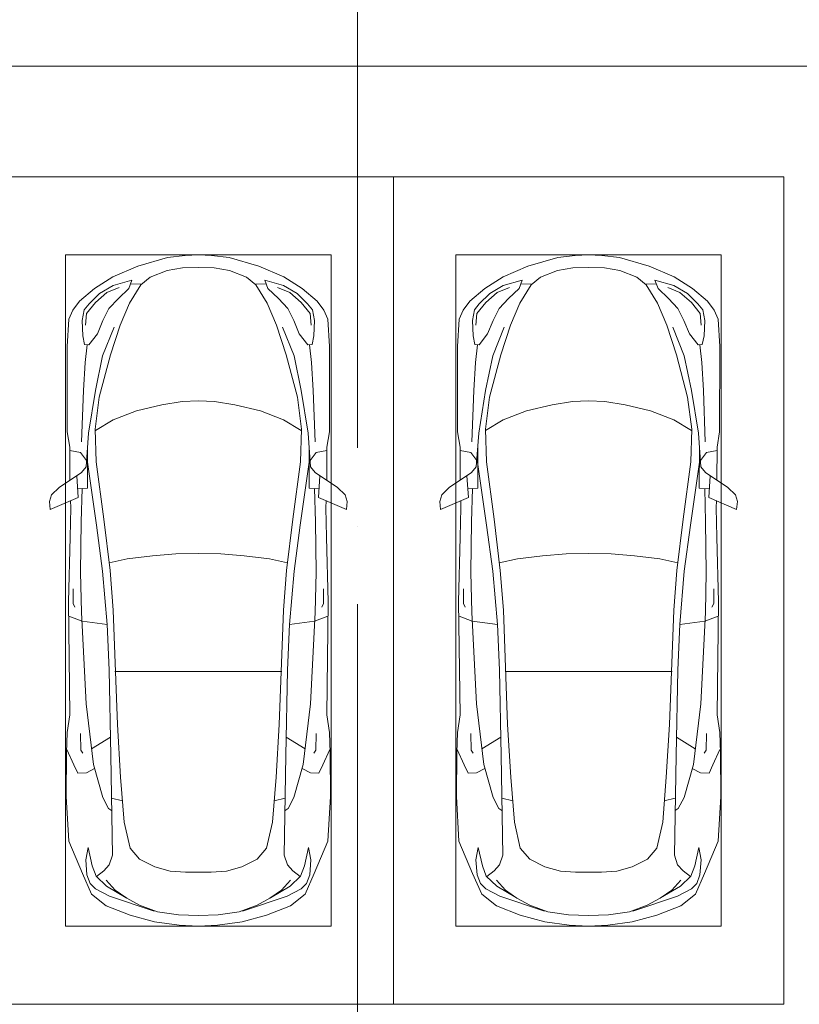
# Model space of a CAD drawing. Header units: millimetres. Extents: x -32229 to 291619, y -13689 to 125138.
# Tile 519 of 565: x 84441 to 89435, y 104350 to 110657. Entities that reach past the tile are written whole.
import ezdxf

# ---------------------------------------------------------------- set-up
doc = ezdxf.new("R2010")
doc.units = ezdxf.units.MM
doc.linetypes.add('ADSK_Линия сетки', pattern=[5000, 4000, -500, 0, -500])
for name, color, linetype, lineweight in [('A-DETL-GENF-OTLN', 7, 'Continuous', 18), ('A-FLOR-____-OTLN', 7, 'Continuous', 18), ('C-PRKG-____-OTLN', 7, 'Continuous', 18), ('S-GRID-____-OTLN', 7, 'Continuous', 9)]:
    doc.layers.add(name, color=color, linetype=linetype, lineweight=lineweight)

# ---------------------------------------------------------------- blocks, each defined once
blk = doc.blocks.new('АР_Машиноместо - 5300x2500_С-V37--02 ЭМ')
at = {"layer": 'A-DETL-GENF-OTLN', "color": 253, "lineweight": 13, "true_color": 0xaaaaaa}
for p, q in [((1165.1, -503.1), (1052.6, -517.5)), ((1250, -500), (1165.1, -503.1)), ((1250, -500), (1334.9, -503.1)), ((1334.9, -503.1), (1447.4, -517.5)), ((1052.6, -517.5), (861.8, -571.6)), ((1447.4, -517.5), (1638.2, -571.6)), ((861.8, -571.6), (701.8, -640.4)), ((1050.7, -599.4), (941.4, -642.2)), ((1148.8, -583), (1050.7, -599.4)), ((1250, -581.6), (1148.8, -583)), ((1250, -581.6), (1351.2, -583)), ((1351.2, -583), (1449.3, -599.4)), ((1449.3, -599.4), (1558.6, -642.2)), ((1638.2, -571.6), (1798.2, -640.4)), ((701.8, -640.4), (584.4, -714.6)), ((824.6, -660.9), (703.5, -696.4)), ((804.5, -715.7), (824.6, -660.9)), ((881.5, -691.6), (809.1, -809.4)), ((888.4, -685.9), (815.2, -686.6)), ((941.4, -642.2), (881.5, -691.6)), ((1558.6, -642.2), (1618.5, -691.6)), ((1611.6, -685.9), (1684.8, -686.6)), ((1618.5, -691.6), (1690.9, -809.4)), ((1695.5, -715.7), (1675.4, -660.9)), ((1675.4, -660.9), (1796.5, -696.4)), ((1798.2, -640.4), (1915.6, -714.6)), ((584.4, -714.6), (489, -795.6)), ((616.5, -746.4), (550, -812.3)), ((703.5, -696.4), (616.5, -746.4)), ((737.5, -778.3), (804.5, -715.7)), ((1762.5, -778.3), (1695.5, -715.7)), ((1796.5, -696.4), (1883.5, -746.4)), ((1883.5, -746.4), (1950, -812.3)), ((1915.6, -714.6), (2011, -795.6)), ((489, -795.6), (445.9, -853.1)), ((550, -812.3), (519.1, -851.5)), ((677.4, -843.7), (737.5, -778.3)), ((809.1, -809.4), (749.2, -950.3)), ((1690.9, -809.4), (1750.8, -950.3)), ((1822.6, -843.7), (1762.5, -778.3)), ((1950, -812.3), (1980.9, -851.5)), ((2011, -795.6), (2054.1, -853.1)), ((445.9, -853.1), (420.9, -910.7)), ((519.1, -851.5), (505.7, -920)), ((639.1, -920), (677.4, -843.7)), ((1860.9, -920), (1822.6, -843.7)), ((1980.9, -851.5), (1994.3, -920)), ((2054.1, -853.1), (2079.1, -910.7)), ((420.9, -910.7), (409.5, -1087)), ((505.7, -920), (510.2, -1018.7)), ((603.4, -1004.8), (639.1, -920)), ((1896.6, -1004.8), (1860.9, -920)), ((1994.3, -920), (1989.8, -1018.7)), ((2079.1, -910.7), (2090.5, -1087)), ((548.5, -1076.2), (603.4, -1004.8)), ((749.2, -950.3), (687.4, -1141)), ((1750.8, -950.3), (1812.6, -1141)), ((1951.5, -1076.2), (1896.6, -1004.8)), ((510.2, -1018.7), (521.5, -1074.5)), ((1989.8, -1018.7), (1978.5, -1074.5)), ((409.5, -1087), (410.6, -1634.2)), ((521.5, -1074.5), (548.5, -1076.2)), ((1978.5, -1074.5), (1951.5, -1076.2)), ((2090.5, -1087), (2089.4, -1634.2)), ((687.4, -1141), (615.4, -1410.3)), ((1812.6, -1141), (1884.6, -1410.3)), ((615.4, -1410.3), (589.4, -1615.5)), ((1016.6, -1459.9), (1146.9, -1439.4)), ((1146.9, -1439.4), (1250, -1434.1)), ((1353.1, -1439.4), (1250, -1434.1)), ((1483.4, -1459.9), (1353.1, -1439.4)), ((1884.6, -1410.3), (1910.6, -1615.5)), ((703.6, -1557.1), (852.8, -1499)), ((852.8, -1499), (1016.6, -1459.9)), ((1647.2, -1499), (1483.4, -1459.9)), ((1796.4, -1557.1), (1647.2, -1499)), ((590.4, -1624.3), (703.6, -1557.1)), ((1909.6, -1624.3), (1796.4, -1557.1)), ((410.6, -1634.2), (426.5, -1730.9)), ((589.4, -1615.5), (595.8, -1824.8)), ((1910.6, -1615.5), (1904.2, -1824.8)), ((2089.4, -1634.2), (2073.5, -1730.9)), ((546.5, -1642.6), (530.6, -1857.6)), ((1953.5, -1642.6), (1969.4, -1857.6)), ((426.5, -1730.9), (427.5, -1943)), ((495, -1765.3), (426.6, -1753.4)), ((533.6, -1816.8), (495, -1765.3)), ((540.9, -1993.7), (539.8, -1733.1)), ((1959.1, -1993.7), (1960.2, -1733.1)), ((1966.4, -1816.8), (2005, -1765.3)), ((2005, -1765.3), (2073.4, -1753.4)), ((2073.5, -1730.9), (2072.5, -1943)), ((597, -2231), (535, -1798.3)), ((595.8, -1824.8), (644.6, -2191.8)), ((1904.2, -1824.8), (1855.4, -2191.8)), ((1903, -2231), (1965, -1798.3)), ((530.6, -1857.6), (500.6, -1894.5)), ((1969.4, -1857.6), (1999.4, -1894.5)), ((500.6, -1894.5), (357.8, -1990.1)), ((479.9, -2052.9), (471, -1914.3)), ((1999.4, -1894.5), (2142.2, -1990.1)), ((2020.1, -2052.9), (2029, -1914.3)), ((357.8, -1990.1), (309.5, -2036.1)), ((540.9, -1993.7), (476.3, -1997.9)), ((505.9, -1996), (500, -2210.1)), ((1959.1, -1993.7), (2023.7, -1997.9)), ((1994.1, -1996), (2000, -2210.1)), ((2142.2, -1990.1), (2190.5, -2036.1)), ((309.5, -2036.1), (296.8, -2079.9)), ((296.8, -2079.9), (301.4, -2130.5)), ((301.4, -2130.5), (479.9, -2052.9)), ((432.3, -2119.9), (430.7, -2073.9)), ((2198.6, -2130.5), (2020.1, -2052.9)), ((2067.7, -2119.9), (2069.3, -2073.9)), ((2190.5, -2036.1), (2203.2, -2079.9)), ((2203.2, -2079.9), (2198.6, -2130.5)), ((428.2, -2308.5), (432.3, -2119.9)), ((2071.8, -2308.5), (2067.7, -2119.9)), ((644.6, -2191.8), (684.2, -2522.3)), ((1855.4, -2191.8), (1815.8, -2522.3)), ((500, -2210.1), (495.7, -2532.3)), ((636.6, -2526.5), (597, -2231)), ((1863.4, -2526.5), (1903, -2231)), ((2000, -2210.1), (2004.3, -2532.3)), ((417.5, -2723), (428.2, -2308.5)), ((2082.5, -2723), (2071.8, -2308.5)), ((684.2, -2522.3), (704.9, -2775.5)), ((1815.8, -2522.3), (1795.1, -2775.5)), ((495.7, -2532.3), (501.4, -2789.7)), ((636.6, -2526.5), (665.8, -2867.4)), ((1863.4, -2526.5), (1834.2, -2867.4)), ((2004.3, -2532.3), (1998.6, -2789.7)), ((447.8, -2638.7), (447.8, -2733.7)), ((2052.2, -2638.7), (2052.2, -2733.7)), ((426.5, -3446.8), (417.5, -2723)), ((447.8, -2733.7), (459.7, -2756.2)), ((2052.2, -2733.7), (2040.3, -2756.2)), ((2073.5, -3446.8), (2082.5, -2723)), ((505.1, -2846.9), (420.9, -2813.3)), ((501.4, -2789.7), (530.9, -3374.8)), ((704.9, -2775.5), (731.2, -3507.6)), ((1795.1, -2775.5), (1768.8, -3507.6)), ((1998.6, -2789.7), (1969.1, -3374.8)), ((1994.9, -2846.9), (2079.1, -2813.3)), ((665.8, -2867.4), (505.1, -2846.9)), ((665.6, -2864.6), (678.7, -3159.5)), ((1834.4, -2864.6), (1821.3, -3159.5)), ((1834.2, -2867.4), (1994.9, -2846.9)), ((678.7, -3159.5), (689.3, -3705.5)), ((1821.3, -3159.5), (1810.7, -3705.5)), ((530.9, -3374.8), (578.7, -3762.9)), ((1969.1, -3374.8), (1921.3, -3762.9)), ((409.5, -3560), (426.5, -3446.8)), ((2090.5, -3560), (2073.5, -3446.8)), ((731.2, -3507.6), (752.2, -3845.6)), ((1768.8, -3507.6), (1747.8, -3845.6)), ((405.6, -3688.5), (409.5, -3560)), ((495.5, -3566.1), (496.8, -3671.6)), ((687.1, -3588.8), (566.5, -3663.9)), ((1812.9, -3588.8), (1933.5, -3663.9)), ((2004.5, -3566.1), (2003.2, -3671.6)), ((2094.4, -3688.5), (2090.5, -3560)), ((403.4, -3968), (405.6, -3688.5)), ((408.2, -3667), (453.1, -3766.3)), ((496.8, -3671.6), (510.1, -3691.5)), ((689.3, -3705.5), (699.7, -4345.5)), ((1810.7, -3705.5), (1800.3, -4345.5)), ((2003.2, -3671.6), (1989.9, -3691.5)), ((2091.8, -3667), (2046.9, -3766.3)), ((2096.6, -3968), (2094.4, -3688.5)), ((453.1, -3766.3), (478.4, -3819.3)), ((578.7, -3762.9), (638.7, -3975.4)), ((1921.3, -3762.9), (1861.3, -3975.4)), ((2046.9, -3766.3), (2021.6, -3819.3)), ((478.4, -3819.3), (532.5, -3818.1)), ((532.5, -3818.1), (585.5, -3790.5)), ((752.2, -3845.6), (774.4, -4132.9)), ((1747.8, -3845.6), (1725.6, -4132.9)), ((1967.5, -3818.1), (1914.5, -3790.5)), ((2021.6, -3819.3), (1967.5, -3818.1)), ((419.6, -4254.2), (403.4, -3968)), ((2080.4, -4254.2), (2096.6, -3968)), ((638.7, -3975.4), (675.2, -4045.5)), ((1861.3, -3975.4), (1824.8, -4045.5)), ((675.2, -4045.5), (694.6, -4057.6)), ((1824.8, -4045.5), (1805.4, -4057.6)), ((774.4, -4132.9), (812.5, -4298.9)), ((1725.6, -4132.9), (1687.5, -4298.9)), ((507.1, -4462.6), (419.6, -4254.2)), ((1992.9, -4462.6), (2080.4, -4254.2)), ((543.7, -4295.1), (528.4, -4374.7)), ((569.5, -4413.1), (543.7, -4295.1)), ((699.7, -4345.5), (679.6, -4406.3)), ((812.5, -4298.9), (872.7, -4370.2)), ((1687.5, -4298.9), (1627.3, -4370.2)), ((1800.3, -4345.5), (1820.4, -4406.3)), ((1930.5, -4413.1), (1956.3, -4295.1)), ((1956.3, -4295.1), (1971.6, -4374.7)), ((528.4, -4374.7), (536.4, -4471.4)), ((594.6, -4479.3), (569.5, -4413.1)), ((679.6, -4406.3), (645, -4445.5)), ((872.7, -4370.2), (970.5, -4419.3)), ((1627.3, -4370.2), (1529.5, -4419.3)), ((1820.4, -4406.3), (1855, -4445.5)), ((1905.4, -4479.3), (1930.5, -4413.1)), ((1971.6, -4374.7), (1963.6, -4471.4)), ((565.9, -4595.1), (507.1, -4462.6)), ((536.4, -4471.4), (557.5, -4525.7)), ((645, -4445.5), (597.3, -4481.4)), ((970.5, -4419.3), (1069.6, -4447.3)), ((1069.6, -4447.3), (1167.1, -4453.2)), ((1167.1, -4453.2), (1250, -4453.9)), ((1332.9, -4453.2), (1250, -4453.9)), ((1430.4, -4447.3), (1332.9, -4453.2)), ((1529.5, -4419.3), (1430.4, -4447.3)), ((1855, -4445.5), (1902.7, -4481.4)), ((1934.1, -4595.1), (1992.9, -4462.6)), ((1963.6, -4471.4), (1942.5, -4525.7)), ((557.5, -4525.7), (590.7, -4560.1)), ((661.8, -4543.1), (594.6, -4479.3)), ((717.1, -4568.9), (659.6, -4505.3)), ((1782.9, -4568.9), (1840.4, -4505.3)), ((1838.2, -4543.1), (1905.4, -4479.3)), ((1942.5, -4525.7), (1909.3, -4560.1)), ((659.1, -4669.9), (565.9, -4595.1)), ((590.7, -4560.1), (680.7, -4606.5)), ((788.5, -4617.7), (661.8, -4543.1)), ((791.3, -4619.7), (717.1, -4568.9)), ((1708.7, -4619.7), (1782.9, -4568.9)), ((1711.5, -4617.7), (1838.2, -4543.1)), ((1909.3, -4560.1), (1819.3, -4606.5)), ((1840.9, -4669.9), (1934.1, -4595.1)), ((680.7, -4606.5), (967, -4703.6)), ((873.9, -4665.1), (791.3, -4619.7)), ((988.2, -4706.7), (873.9, -4665.1)), ((1511.8, -4706.7), (1626.1, -4665.1)), ((1819.3, -4606.5), (1533, -4703.6)), ((1626.1, -4665.1), (1708.7, -4619.7)), ((812.7, -4729.4), (659.1, -4669.9)), ((970.2, -4771.8), (812.7, -4729.4)), ((1122.2, -4726.4), (988.2, -4706.7)), ((1250, -4731.7), (1122.2, -4726.4)), ((1250, -4731.7), (1377.8, -4726.4)), ((1377.8, -4726.4), (1511.8, -4706.7)), ((1529.8, -4771.8), (1687.3, -4729.4)), ((1687.3, -4729.4), (1840.9, -4669.9)), ((1126.4, -4794.1), (970.2, -4771.8)), ((1373.6, -4794.1), (1529.8, -4771.8)), ((1250, -4800), (1126.4, -4794.1)), ((1250, -4800), (1373.6, -4794.1))]:
    blk.add_line(p, q, dxfattribs=at)
at = {"layer": 'A-DETL-GENF-OTLN', "color": 254, "lineweight": 13, "true_color": 0xd4d4d4}
for p, q in [((664.7, -739.9), (591.7, -805)), ((742.6, -707.8), (664.7, -739.9)), ((1757.4, -707.8), (1835.3, -739.9)), ((1835.3, -739.9), (1908.3, -805)), ((591.7, -805), (534.5, -874.4)), ((1908.3, -805), (1965.5, -874.4)), ((534.5, -874.4), (528.1, -949.5)), ((1965.5, -874.4), (1971.9, -949.5)), ((710.2, -962.8), (636.7, -1146)), ((1789.8, -962.8), (1863.3, -1146)), ((537.4, -1076.1), (524.9, -1188.6)), ((1962.6, -1076.1), (1975.1, -1188.6)), ((524.9, -1188.6), (513.9, -1368.9)), ((636.7, -1146), (590.3, -1367.8)), ((1863.3, -1146), (1909.7, -1367.8)), ((1975.1, -1188.6), (1986.1, -1368.9)), ((513.9, -1368.9), (502.3, -1696.3)), ((590.3, -1367.8), (546.5, -1642.6)), ((1909.7, -1367.8), (1953.5, -1642.6)), ((1986.1, -1368.9), (1997.7, -1696.3)), ((677.9, -2473), (794.6, -2446)), ((794.6, -2446), (955.7, -2426.8)), ((955.7, -2426.8), (1105.5, -2413.7)), ((1105.5, -2413.7), (1250, -2412.9)), ((1394.5, -2413.7), (1250, -2412.9)), ((1544.3, -2426.8), (1394.5, -2413.7)), ((1705.4, -2446), (1544.3, -2426.8)), ((1822.1, -2473), (1705.4, -2446)), ((715.1, -3168.3), (1250, -3167.3)), ((1784.9, -3168.3), (1250, -3167.3)), ((694.6, -3980.4), (765.1, -3996.8)), ((1805.4, -3980.4), (1734.9, -3996.8))]:
    blk.add_line(p, q, dxfattribs=at)
at = {"layer": 'C-PRKG-____-OTLN', "color": 253, "lineweight": 13, "true_color": 0xaaaaaa}
for p, q in [((2500, 0), (0, 0)), ((0, 0), (0, -5300)), ((2500, 0), (2500, -5300)), ((400, -500), (400, -4800)), ((400, -500), (2100, -500)), ((2100, -500), (2100, -4800)), ((400, -4800), (2100, -4800)), ((2500, -5300), (0, -5300))]:
    blk.add_line(p, q, dxfattribs=at)
blk = doc.blocks.new('АР_Машиноместо - 5300x2500_С-V38--02 ЭМ')
at = {"layer": 'A-DETL-GENF-OTLN', "color": 253, "lineweight": 13, "true_color": 0xaaaaaa}
for p, q in [((1126.4, 4794.1), (970.2, 4771.8)), ((1250, 4800), (1126.4, 4794.1)), ((1250, 4800), (1373.6, 4794.1)), ((1373.6, 4794.1), (1529.8, 4771.8)), ((970.2, 4771.8), (812.7, 4729.4)), ((1250, 4731.7), (1122.2, 4726.4)), ((1250, 4731.7), (1377.8, 4726.4)), ((1529.8, 4771.8), (1687.3, 4729.4)), ((659.1, 4669.9), (565.9, 4595.1)), ((812.7, 4729.4), (659.1, 4669.9)), ((680.7, 4606.5), (967, 4703.6)), ((988.2, 4706.7), (873.9, 4665.1)), ((1122.2, 4726.4), (988.2, 4706.7)), ((1377.8, 4726.4), (1511.8, 4706.7)), ((1511.8, 4706.7), (1626.1, 4665.1)), ((1819.3, 4606.5), (1533, 4703.6)), ((1687.3, 4729.4), (1840.9, 4669.9)), ((1840.9, 4669.9), (1934.1, 4595.1)), ((590.7, 4560.1), (680.7, 4606.5)), ((788.5, 4617.7), (661.8, 4543.1)), ((791.3, 4619.7), (717.1, 4568.9)), ((873.9, 4665.1), (791.3, 4619.7)), ((1626.1, 4665.1), (1708.7, 4619.7)), ((1708.7, 4619.7), (1782.9, 4568.9)), ((1711.5, 4617.7), (1838.2, 4543.1)), ((1909.3, 4560.1), (1819.3, 4606.5)), ((565.9, 4595.1), (507.1, 4462.6)), ((557.5, 4525.7), (590.7, 4560.1)), ((661.8, 4543.1), (594.6, 4479.3)), ((717.1, 4568.9), (659.6, 4505.3)), ((1782.9, 4568.9), (1840.4, 4505.3)), ((1838.2, 4543.1), (1905.4, 4479.3)), ((1942.5, 4525.7), (1909.3, 4560.1)), ((1934.1, 4595.1), (1992.9, 4462.6)), ((536.4, 4471.4), (557.5, 4525.7)), ((594.6, 4479.3), (569.5, 4413.1)), ((645, 4445.5), (597.3, 4481.4)), ((1855, 4445.5), (1902.7, 4481.4)), ((1905.4, 4479.3), (1930.5, 4413.1)), ((1963.6, 4471.4), (1942.5, 4525.7)), ((507.1, 4462.6), (419.6, 4254.2)), ((528.4, 4374.7), (536.4, 4471.4)), ((679.6, 4406.3), (645, 4445.5)), ((872.7, 4370.2), (970.5, 4419.3)), ((970.5, 4419.3), (1069.6, 4447.3)), ((1069.6, 4447.3), (1167.1, 4453.2)), ((1167.1, 4453.2), (1250, 4453.9)), ((1332.9, 4453.2), (1250, 4453.9)), ((1430.4, 4447.3), (1332.9, 4453.2)), ((1529.5, 4419.3), (1430.4, 4447.3)), ((1627.3, 4370.2), (1529.5, 4419.3)), ((1820.4, 4406.3), (1855, 4445.5)), ((1971.6, 4374.7), (1963.6, 4471.4)), ((1992.9, 4462.6), (2080.4, 4254.2)), ((543.7, 4295.1), (528.4, 4374.7)), ((569.5, 4413.1), (543.7, 4295.1)), ((699.7, 4345.5), (679.6, 4406.3)), ((812.5, 4298.9), (872.7, 4370.2)), ((1687.5, 4298.9), (1627.3, 4370.2)), ((1800.3, 4345.5), (1820.4, 4406.3)), ((1930.5, 4413.1), (1956.3, 4295.1)), ((1956.3, 4295.1), (1971.6, 4374.7)), ((689.3, 3705.5), (699.7, 4345.5)), ((774.4, 4132.9), (812.5, 4298.9)), ((1725.6, 4132.9), (1687.5, 4298.9)), ((1810.7, 3705.5), (1800.3, 4345.5)), ((419.6, 4254.2), (403.4, 3968)), ((2080.4, 4254.2), (2096.6, 3968)), ((752.2, 3845.6), (774.4, 4132.9)), ((1747.8, 3845.6), (1725.6, 4132.9)), ((638.7, 3975.4), (675.2, 4045.5)), ((675.2, 4045.5), (694.6, 4057.6)), ((1824.8, 4045.5), (1805.4, 4057.6)), ((1861.3, 3975.4), (1824.8, 4045.5)), ((578.7, 3762.9), (638.7, 3975.4)), ((1921.3, 3762.9), (1861.3, 3975.4)), ((403.4, 3968), (405.6, 3688.5)), ((2096.6, 3968), (2094.4, 3688.5)), ((453.1, 3766.3), (478.4, 3819.3)), ((478.4, 3819.3), (532.5, 3818.1)), ((532.5, 3818.1), (585.5, 3790.5)), ((731.2, 3507.6), (752.2, 3845.6)), ((1768.8, 3507.6), (1747.8, 3845.6)), ((1967.5, 3818.1), (1914.5, 3790.5)), ((2021.6, 3819.3), (1967.5, 3818.1)), ((2046.9, 3766.3), (2021.6, 3819.3)), ((408.2, 3667), (453.1, 3766.3)), ((530.9, 3374.8), (578.7, 3762.9)), ((1969.1, 3374.8), (1921.3, 3762.9)), ((2091.8, 3667), (2046.9, 3766.3)), ((405.6, 3688.5), (409.5, 3560)), ((495.5, 3566.1), (496.8, 3671.6)), ((496.8, 3671.6), (510.1, 3691.5)), ((687.1, 3588.8), (566.5, 3663.9)), ((678.7, 3159.5), (689.3, 3705.5)), ((1821.3, 3159.5), (1810.7, 3705.5)), ((1812.9, 3588.8), (1933.5, 3663.9)), ((2003.2, 3671.6), (1989.9, 3691.5)), ((2004.5, 3566.1), (2003.2, 3671.6)), ((2094.4, 3688.5), (2090.5, 3560)), ((409.5, 3560), (426.5, 3446.8)), ((2090.5, 3560), (2073.5, 3446.8)), ((704.9, 2775.5), (731.2, 3507.6)), ((1795.1, 2775.5), (1768.8, 3507.6)), ((426.5, 3446.8), (417.5, 2723)), ((2073.5, 3446.8), (2082.5, 2723)), ((501.4, 2789.7), (530.9, 3374.8)), ((1998.6, 2789.7), (1969.1, 3374.8)), ((665.6, 2864.6), (678.7, 3159.5)), ((1834.4, 2864.6), (1821.3, 3159.5)), ((505.1, 2846.9), (420.9, 2813.3)), ((665.8, 2867.4), (505.1, 2846.9)), ((636.6, 2526.5), (665.8, 2867.4)), ((1834.2, 2867.4), (1994.9, 2846.9)), ((1863.4, 2526.5), (1834.2, 2867.4)), ((1994.9, 2846.9), (2079.1, 2813.3)), ((495.7, 2532.3), (501.4, 2789.7)), ((684.2, 2522.3), (704.9, 2775.5)), ((1815.8, 2522.3), (1795.1, 2775.5)), ((2004.3, 2532.3), (1998.6, 2789.7)), ((417.5, 2723), (428.2, 2308.5)), ((447.8, 2733.7), (459.7, 2756.2)), ((447.8, 2638.7), (447.8, 2733.7)), ((2052.2, 2733.7), (2040.3, 2756.2)), ((2052.2, 2638.7), (2052.2, 2733.7)), ((2082.5, 2723), (2071.8, 2308.5)), ((500, 2210.1), (495.7, 2532.3)), ((636.6, 2526.5), (597, 2231)), ((1863.4, 2526.5), (1903, 2231)), ((2000, 2210.1), (2004.3, 2532.3)), ((644.6, 2191.8), (684.2, 2522.3)), ((1855.4, 2191.8), (1815.8, 2522.3)), ((428.2, 2308.5), (432.3, 2119.9)), ((2071.8, 2308.5), (2067.7, 2119.9)), ((505.9, 1996), (500, 2210.1)), ((597, 2231), (535, 1798.3)), ((1903, 2231), (1965, 1798.3)), ((1994.1, 1996), (2000, 2210.1)), ((595.8, 1824.8), (644.6, 2191.8)), ((1904.2, 1824.8), (1855.4, 2191.8)), ((296.8, 2079.9), (301.4, 2130.5)), ((301.4, 2130.5), (479.9, 2052.9)), ((432.3, 2119.9), (430.7, 2073.9)), ((2198.6, 2130.5), (2020.1, 2052.9)), ((2067.7, 2119.9), (2069.3, 2073.9)), ((2203.2, 2079.9), (2198.6, 2130.5)), ((309.5, 2036.1), (296.8, 2079.9)), ((357.8, 1990.1), (309.5, 2036.1)), ((479.9, 2052.9), (471, 1914.3)), ((2020.1, 2052.9), (2029, 1914.3)), ((2142.2, 1990.1), (2190.5, 2036.1)), ((2190.5, 2036.1), (2203.2, 2079.9)), ((500.6, 1894.5), (357.8, 1990.1)), ((540.9, 1993.7), (476.3, 1997.9)), ((540.9, 1993.7), (539.8, 1733.1)), ((1959.1, 1993.7), (2023.7, 1997.9)), ((1959.1, 1993.7), (1960.2, 1733.1)), ((1999.4, 1894.5), (2142.2, 1990.1)), ((426.5, 1730.9), (427.5, 1943)), ((530.6, 1857.6), (500.6, 1894.5)), ((1969.4, 1857.6), (1999.4, 1894.5)), ((2073.5, 1730.9), (2072.5, 1943)), ((546.5, 1642.6), (530.6, 1857.6)), ((1953.5, 1642.6), (1969.4, 1857.6)), ((533.6, 1816.8), (495, 1765.3)), ((589.4, 1615.5), (595.8, 1824.8)), ((1910.6, 1615.5), (1904.2, 1824.8)), ((1966.4, 1816.8), (2005, 1765.3)), ((410.6, 1634.2), (426.5, 1730.9)), ((495, 1765.3), (426.6, 1753.4)), ((2005, 1765.3), (2073.4, 1753.4)), ((2089.4, 1634.2), (2073.5, 1730.9)), ((409.5, 1087), (410.6, 1634.2)), ((615.4, 1410.3), (589.4, 1615.5)), ((590.4, 1624.3), (703.6, 1557.1)), ((1909.6, 1624.3), (1796.4, 1557.1)), ((1884.6, 1410.3), (1910.6, 1615.5)), ((2090.5, 1087), (2089.4, 1634.2)), ((703.6, 1557.1), (852.8, 1499)), ((1796.4, 1557.1), (1647.2, 1499)), ((852.8, 1499), (1016.6, 1459.9)), ((1016.6, 1459.9), (1146.9, 1439.4)), ((1483.4, 1459.9), (1353.1, 1439.4)), ((1647.2, 1499), (1483.4, 1459.9)), ((687.4, 1141), (615.4, 1410.3)), ((1146.9, 1439.4), (1250, 1434.1)), ((1353.1, 1439.4), (1250, 1434.1)), ((1812.6, 1141), (1884.6, 1410.3)), ((749.2, 950.3), (687.4, 1141)), ((1750.8, 950.3), (1812.6, 1141)), ((420.9, 910.7), (409.5, 1087)), ((510.2, 1018.7), (521.5, 1074.5)), ((521.5, 1074.5), (548.5, 1076.2)), ((548.5, 1076.2), (603.4, 1004.8)), ((1951.5, 1076.2), (1896.6, 1004.8)), ((1978.5, 1074.5), (1951.5, 1076.2)), ((1989.8, 1018.7), (1978.5, 1074.5)), ((2079.1, 910.7), (2090.5, 1087)), ((505.7, 920), (510.2, 1018.7)), ((1994.3, 920), (1989.8, 1018.7)), ((603.4, 1004.8), (639.1, 920)), ((809.1, 809.4), (749.2, 950.3)), ((1690.9, 809.4), (1750.8, 950.3)), ((1896.6, 1004.8), (1860.9, 920)), ((445.9, 853.1), (420.9, 910.7)), ((519.1, 851.5), (505.7, 920)), ((639.1, 920), (677.4, 843.7)), ((1860.9, 920), (1822.6, 843.7)), ((1980.9, 851.5), (1994.3, 920)), ((2054.1, 853.1), (2079.1, 910.7)), ((489, 795.6), (445.9, 853.1)), ((550, 812.3), (519.1, 851.5)), ((677.4, 843.7), (737.5, 778.3)), ((1822.6, 843.7), (1762.5, 778.3)), ((1950, 812.3), (1980.9, 851.5)), ((2011, 795.6), (2054.1, 853.1)), ((584.4, 714.6), (489, 795.6)), ((616.5, 746.4), (550, 812.3)), ((737.5, 778.3), (804.5, 715.7)), ((881.5, 691.6), (809.1, 809.4)), ((1618.5, 691.6), (1690.9, 809.4)), ((1762.5, 778.3), (1695.5, 715.7)), ((1883.5, 746.4), (1950, 812.3)), ((1915.6, 714.6), (2011, 795.6)), ((701.8, 640.4), (584.4, 714.6)), ((703.5, 696.4), (616.5, 746.4)), ((824.6, 660.9), (703.5, 696.4)), ((804.5, 715.7), (824.6, 660.9)), ((1695.5, 715.7), (1675.4, 660.9)), ((1675.4, 660.9), (1796.5, 696.4)), ((1796.5, 696.4), (1883.5, 746.4)), ((1798.2, 640.4), (1915.6, 714.6)), ((861.8, 571.6), (701.8, 640.4)), ((888.4, 685.9), (815.2, 686.6)), ((941.4, 642.2), (881.5, 691.6)), ((1050.7, 599.4), (941.4, 642.2)), ((1449.3, 599.4), (1558.6, 642.2)), ((1558.6, 642.2), (1618.5, 691.6)), ((1611.6, 685.9), (1684.8, 686.6)), ((1638.2, 571.6), (1798.2, 640.4)), ((1052.6, 517.5), (861.8, 571.6)), ((1148.8, 583), (1050.7, 599.4)), ((1250, 581.6), (1148.8, 583)), ((1250, 581.6), (1351.2, 583)), ((1351.2, 583), (1449.3, 599.4)), ((1447.4, 517.5), (1638.2, 571.6)), ((1165.1, 503.1), (1052.6, 517.5)), ((1334.9, 503.1), (1447.4, 517.5)), ((1250, 500), (1165.1, 503.1)), ((1250, 500), (1334.9, 503.1))]:
    blk.add_line(p, q, dxfattribs=at)
at = {"layer": 'A-DETL-GENF-OTLN', "color": 254, "lineweight": 13, "true_color": 0xd4d4d4}
for p, q in [((694.6, 3980.4), (765.1, 3996.8)), ((1805.4, 3980.4), (1734.9, 3996.8)), ((715.1, 3168.3), (1250, 3167.3)), ((1784.9, 3168.3), (1250, 3167.3)), ((677.9, 2473), (794.6, 2446)), ((1822.1, 2473), (1705.4, 2446)), ((794.6, 2446), (955.7, 2426.8)), ((955.7, 2426.8), (1105.5, 2413.7)), ((1105.5, 2413.7), (1250, 2412.9)), ((1394.5, 2413.7), (1250, 2412.9)), ((1544.3, 2426.8), (1394.5, 2413.7)), ((1705.4, 2446), (1544.3, 2426.8)), ((513.9, 1368.9), (502.3, 1696.3)), ((590.3, 1367.8), (546.5, 1642.6)), ((1909.7, 1367.8), (1953.5, 1642.6)), ((1986.1, 1368.9), (1997.7, 1696.3)), ((524.9, 1188.6), (513.9, 1368.9)), ((636.7, 1146), (590.3, 1367.8)), ((1863.3, 1146), (1909.7, 1367.8)), ((1975.1, 1188.6), (1986.1, 1368.9)), ((537.4, 1076.1), (524.9, 1188.6)), ((710.2, 962.8), (636.7, 1146)), ((1789.8, 962.8), (1863.3, 1146)), ((1962.6, 1076.1), (1975.1, 1188.6)), ((534.5, 874.4), (528.1, 949.5)), ((1965.5, 874.4), (1971.9, 949.5)), ((591.7, 805), (534.5, 874.4)), ((1908.3, 805), (1965.5, 874.4)), ((664.7, 739.9), (591.7, 805)), ((1835.3, 739.9), (1908.3, 805)), ((742.6, 707.8), (664.7, 739.9)), ((1757.4, 707.8), (1835.3, 739.9))]:
    blk.add_line(p, q, dxfattribs=at)
at = {"layer": 'C-PRKG-____-OTLN', "color": 253, "lineweight": 13, "true_color": 0xaaaaaa}
for p, q in [((2500, 5300), (0, 5300)), ((0, 0), (0, 5300)), ((2500, 0), (2500, 5300)), ((400, 4800), (2100, 4800)), ((400, 500), (400, 4800)), ((2100, 500), (2100, 4800)), ((400, 500), (2100, 500)), ((2500, 0), (0, 0))]:
    blk.add_line(p, q, dxfattribs=at)
blk = doc.blocks.new('Наметкина 10_РД_АР_П_отсоединено_rvt-1--02 ЭМ')
at = {"layer": 'A-FLOR-____-OTLN', "color": 253, "lineweight": 13, "true_color": 0xaaaaaa}
for p, q in [((120273.8, 110360), (48935.3, 110360)), ((48935.3, 110360), (120273.8, 110360))]:
    blk.add_line(p, q, dxfattribs=at)
at = {"layer": 'C-PRKG-____-OTLN', "color": 253, "lineweight": 13, "true_color": 0xaaaaaa}
blk.add_blockref('АР_Машиноместо - 5300x2500_С-V37--02 ЭМ', (84335.3, 109650), dxfattribs=at)
at = {"layer": 'C-PRKG-____-OTLN', "color": 253, "lineweight": 13, "true_color": 0xaaaaaa, "rotation": 180}
blk.add_blockref('АР_Машиноместо - 5300x2500_С-V38--02 ЭМ', (89335.3, 109650), dxfattribs=at)

msp = doc.modelspace()

# ---------------------------------------------------------------- linework, layer by layer
at = {"layer": 'S-GRID-____-OTLN', "color": 253, "linetype": 'ADSK_Линия сетки', "true_color": 0xaaaaaa}
msp.add_line((86605.3, -12088.9), (86605.3, 125138.4), dxfattribs=at)

# ---------------------------------------------------------------- block references
at = {"lineweight": 5}
msp.add_blockref('Наметкина 10_РД_АР_П_отсоединено_rvt-1--02 ЭМ', (0, 0), dxfattribs=at)

doc.saveas('drawing.dxf')
